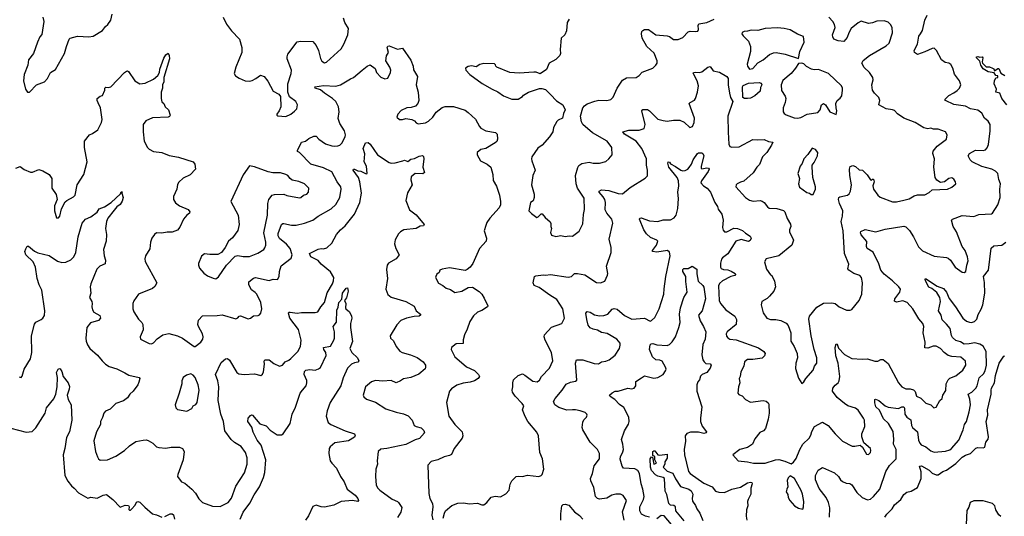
# Model space of a CAD drawing. Extents: x 2199565 to 2323334, y 894172 to 1018966.
# Tile 347 of 440: x 2301412 to 2310859, y 972113 to 976881. Entities that reach past the tile are written whole.
import ezdxf

# ---------------------------------------------------------------- set-up
doc = ezdxf.new("R2010")
doc.units = 0

msp = doc.modelspace()

# ---------------------------------------------------------------- linework, layer by layer
at = {"layer": '0CON10XD'}
for points in [[(2301505, 976183.8), (2301573.8, 976255), (2301648.8, 976285), (2301677.5, 976315), (2301705.6, 976374.4), (2301755.6, 976404.4), (2301842, 976555), (2301860, 976625), (2301886.4, 976693.6), (2301895, 976702.5), (2301965, 976724.3), (2302075, 976716.2), (2302115, 976724), (2302205, 976778.8), (2302235, 976816.2), (2302258.8, 976835), (2302286.2, 976875), (2302300, 976935)], [(2301633.8, 976905), (2301643.3, 976865), (2301625, 976737.5), (2301605.8, 976715), (2301582.9, 976665), (2301542.7, 976557.3), (2301496, 976495), (2301490, 976445), (2301456, 976355), (2301448.8, 976295), (2301466, 976215), (2301485, 976186.2), (2301505, 976183.8)], [(2303365, 976903.8), (2303397, 976837), (2303444.7, 976774.7), (2303520.6, 976695), (2303544.3, 976615.7), (2303544.4, 976565.6), (2303484, 976425), (2303470, 976365), (2303483, 976343), (2303518.8, 976318.8), (2303575, 976294), (2303615, 976292), (2303642.3, 976297.7), (2303677.5, 976315), (2303723, 976347), (2303757.5, 976335), (2303792.3, 976292.3), (2303843.3, 976195), (2303897.5, 976165), (2303912.5, 976145), (2303916, 976045), (2303901.2, 976005), (2303877.5, 975975), (2303880, 975965), (2303888.3, 975958.3), (2303965, 975953.3)], [(2303965, 975953.3), (2304012.5, 975975), (2304048.3, 976001.7), (2304070, 976025), (2304078, 976065), (2304060, 976095), (2304000.7, 976140.7), (2303985.7, 976185.7), (2303982.9, 976265), (2304015.6, 976365), (2304020, 976395), (2303978.6, 976505), (2303977.1, 976525), (2303985, 976550), (2304075, 976667.5), (2304105, 976675.7), (2304225, 976672), (2304255, 976633.8), (2304278.6, 976585), (2304298.3, 976508.3), (2304311.7, 976481.7), (2304335, 976467.5), (2304355, 976473.3), (2304495, 976602), (2304521.1, 976645), (2304560, 976735), (2304565.5, 976795), (2304531.9, 976855), (2304519.4, 976895)], [(2306685, 976887.5), (2306665.7, 976855), (2306656.9, 976773.1), (2306643, 976737), (2306605.9, 976704.1), (2306596, 976595), (2306600, 976555), (2306594.2, 976535.8), (2306555, 976499.2), (2306492.5, 976465), (2306465, 976402.5), (2306405, 976360), (2306366.4, 976376.4), (2306345, 976378.8), (2306205, 976367.5), (2306115, 976374), (2305990, 976425), (2305980, 976435), (2305978.3, 976448.3), (2305966.2, 976456.2), (2305865, 976460), (2305825, 976450), (2305791.7, 976428.3), (2305745, 976436.7), (2305715, 976432.5), (2305690, 976415), (2305692.5, 976395), (2305730, 976355), (2305849.5, 976269.5), (2305943.2, 976213.2), (2305999.7, 976189.7), (2306055, 976150), (2306135, 976116.7), (2306195, 976117.5), (2306236.4, 976143.6), (2306245, 976157.5), (2306292.5, 976185), (2306398.3, 976221.7), (2306421.7, 976221.7), (2306455, 976210), (2306503.9, 976163.9), (2306562.1, 976102.1), (2306623.8, 976065), (2306644, 976015), (2306629.5, 975980.5), (2306621.2, 975935), (2306577.5, 975915), (2306565, 975903.3), (2306532, 975845), (2306528, 975805), (2306495, 975756.7), (2306423.8, 975675), (2306382.1, 975647.9), (2306325.8, 975565), (2306320.8, 975545), (2306324.2, 975525), (2306356, 975435), (2306334.2, 975385), (2306322, 975295), (2306346.2, 975205), (2306348, 975175), (2306338.3, 975141.7), (2306312.5, 975125), (2306297.5, 975045), (2306320.7, 975020.7), (2306373.6, 974983.6), (2306385, 974987.5), (2306415, 975016.7), (2306425, 975016.7), (2306453, 974983), (2306501.7, 974941.7), (2306508.8, 974925), (2306506.7, 974895), (2306512.5, 974875), (2306503, 974837), (2306515, 974812.5), (2306555, 974798.8), (2306605, 974808.8), (2306645, 974800), (2306685, 974806.7), (2306715, 974803.3)], [(2306715, 974803.3), (2306779.5, 974850.5), (2306815, 974922.5), (2306820.5, 975009.5), (2306831.2, 975058.8), (2306826.4, 975166.4), (2306763.6, 975265), (2306749.6, 975305), (2306742.9, 975385), (2306766.4, 975463.6), (2306777.9, 975482.1), (2306805, 975501.9), (2306875, 975514), (2306915, 975503.8), (2306973.6, 975503.6), (2307035, 975518.8), (2307065, 975544), (2307096, 975585), (2307094, 975655), (2307048, 975715), (2306908, 975795), (2306815.5, 975875.5), (2306800.7, 975900.7), (2306791.4, 975955), (2306813.8, 976036.2), (2306829.2, 976055), (2306857, 976073), (2306928.8, 976098.8), (2306967.9, 976107.9), (2307045.6, 976104.4), (2307083.3, 976115), (2307105, 976136.7), (2307144.3, 976225), (2307195, 976300.8), (2307235, 976321.9), (2307325, 976326.2), (2307356.7, 976345), (2307385, 976376.2), (2307485, 976416.2), (2307516.7, 976445), (2307526.7, 976465), (2307526.7, 976485), (2307499.1, 976559.1), (2307429.2, 976625), (2307384.3, 976705), (2307377.1, 976745), (2307382.1, 976767.9), (2307391.3, 976778.7), (2307405.7, 976785.7), (2307445, 976785.7), (2307515, 976735.8), (2307625, 976727.1), (2307645, 976720.8), (2307685, 976692.2), (2307728.3, 976691.7), (2307775, 976710), (2307825, 976766), (2307845, 976772), (2307895, 976766.2), (2307918.3, 976771.7), (2307923.6, 976786.4), (2307921.2, 976825), (2307928, 976842), (2308004.6, 976855.4), (2308074.7, 976885.3)], [(2307586, 975914), (2307625, 975907.5), (2307685, 975918.1), (2307745, 975918), (2307787.3, 975897.3), (2307842.5, 975845), (2307866.7, 975855), (2307882.5, 975895), (2307885.6, 975935.6), (2307836.2, 976075), (2307843.3, 976085), (2307885, 976108.6), (2307896.7, 976123.3), (2307915.5, 976185), (2307924.4, 976245), (2307911.5, 976295), (2307873.3, 976366.7), (2307876.7, 976373.3), (2307892.7, 976377.3), (2307934.3, 976374.3), (2307955, 976380), (2308015, 976426), (2308035, 976433.3), (2308065, 976390), (2308125, 976376.2), (2308195, 976337.1), (2308208.9, 976315), (2308210, 976255), (2308221.4, 976175), (2308232.7, 976132.7), (2308253.8, 976095), (2308206.5, 975955), (2308210.5, 975800.5), (2308216, 975685), (2308226.7, 975665), (2308245.8, 975655.8), (2308315, 975661.8), (2308445, 975730), (2308495, 975726.2), (2308555, 975732), (2308595, 975711.2), (2308636.7, 975705), (2308626, 975675), (2308580, 975605), (2308538.1, 975565), (2308508.4, 975491.6), (2308483.8, 975465), (2308449, 975411), (2308359.3, 975330.7), (2308327.3, 975322.7), (2308295, 975304), (2308286, 975295), (2308282, 975275), (2308375.6, 975175.6), (2308415, 975149.2), (2308450.3, 975140.3), (2308515, 975144.2), (2308535, 975138.6), (2308554, 975125), (2308585, 975083.3), (2308602.7, 975072.7), (2308675, 975068.5), (2308740, 975050), (2308751.4, 975035), (2308774.1, 974974.1), (2308807.9, 974917.9), (2308810.6, 974895), (2308798.9, 974865), (2308798.1, 974845), (2308836.7, 974765), (2308820, 974715), (2308694.7, 974615.3), (2308575, 974586.2), (2308556.2, 974555), (2308576.7, 974485), (2308615, 974432.5), (2308627.5, 974425), (2308655, 974372.5), (2308662, 974315), (2308646, 974275), (2308605, 974226.2), (2308584.1, 974205.9), (2308532.7, 974177.3), (2308526.7, 974145), (2308545, 974067.5), (2308578.8, 974015), (2308615, 974002.5), (2308667, 974003), (2308715, 973994.4), (2308765, 973967.1), (2308785.6, 973945), (2308811.9, 973875), (2308809.2, 973795), (2308843.4, 973743.4), (2308871.9, 973675), (2308875.6, 973635), (2308857.1, 973585), (2308856.2, 973533.8), (2308885, 973440), (2308915, 973390), (2308935, 973403.3), (2308954.2, 973435.8), (2309024, 973515), (2309038.8, 973555), (2309060, 973585), (2309061.4, 973635), (2309034, 973715), (2309006.7, 973845), (2308984.3, 974005), (2308990.8, 974035), (2309059.4, 974120.6), (2309125, 974160), (2309205, 974164.4), (2309235, 974157.1), (2309275.5, 974125.5), (2309344.1, 974094.1), (2309378.3, 974091.7), (2309395, 974100), (2309465.8, 974185), (2309490.6, 974245), (2309497.1, 974355), (2309488.6, 974405), (2309473.8, 974425), (2309415, 974445.6), (2309365.8, 974475), (2309358.3, 974488.3), (2309368.5, 974535), (2309325.4, 974635.4), (2309312.5, 974855), (2309292.2, 974945), (2309305.8, 974995), (2309310.6, 975045), (2309277.8, 975117.8), (2309268.1, 975155), (2309272, 975175), (2309279.1, 975180.9), (2309355, 975198.1), (2309370.2, 975209.8), (2309384.5, 975235.5), (2309392.7, 975295), (2309375.3, 975385.3), (2309372.4, 975447.6), (2309379.1, 975470.9), (2309405, 975481.4), (2309431.1, 975471.1), (2309465, 975438.8), (2309496.7, 975435), (2309541.3, 975391.3), (2309575, 975342.5), (2309585, 975340), (2309595, 975350), (2309605, 975350), (2309610, 975325), (2309598, 975285), (2309602.5, 975255), (2309643.8, 975195), (2309667.3, 975177.3), (2309785, 975132.9), (2309825, 975132.9), (2309895, 975149.2), (2309945, 975162.5), (2309995, 975190), (2310025, 975198.8), (2310095, 975201.2), (2310138.8, 975221.2), (2310165, 975246.2), (2310315, 975254.2), (2310355, 975272.9), (2310392.5, 975305), (2310390, 975325), (2310375, 975350), (2310355, 975362.5), (2310325, 975356.7), (2310285, 975323.3), (2310245, 975316.7), (2310210.5, 975340.5), (2310196.2, 975365), (2310181.4, 975465), (2310189.2, 975545), (2310172.5, 975595), (2310175, 975620), (2310214.5, 975665.5), (2310303.3, 975735), (2310311.2, 975775), (2310295, 975803.3), (2310225, 975829.2), (2310178.8, 975828.8), (2310155, 975840), (2310125, 975833.3), (2310085, 975843.8), (2310003, 975893), (2309895.7, 975935.7), (2309835, 975978.8), (2309805, 976009.2), (2309785, 976017.1), (2309725, 976024.4), (2309656.2, 976065), (2309664.2, 976105), (2309655.7, 976135), (2309614, 976175), (2309593.8, 976205), (2309587.5, 976255), (2309600.8, 976305), (2309598.1, 976325), (2309565.7, 976375), (2309513.4, 976423.4), (2309491.9, 976465), (2309505, 976490), (2309565, 976538.1), (2309725, 976629.4), (2309754.3, 976655), (2309786.7, 976755), (2309782, 976805), (2309766.2, 976835), (2309745, 976856), (2309705, 976870), (2309635, 976865.8), (2309595, 976850.8), (2309555, 976844.3), (2309485, 976868), (2309455, 976850.8), (2309389.4, 976795), (2309365.7, 976755), (2309349.7, 976710.3), (2309317.5, 976672.5), (2309265, 976679.4), (2309224.4, 976694.4), (2309212, 976715), (2309210, 976735), (2309234.4, 976805), (2309230, 976835), (2309214.3, 976865), (2309175.7, 976905)], [(2308275.5, 974445.5), (2308280, 974435), (2308273.3, 974425), (2308235, 974415.4), (2308153.3, 974375), (2308125, 974348.6), (2308116.4, 974325), (2308122.3, 974185), (2308134.5, 974155), (2308187.1, 974095), (2308274.7, 974034.7), (2308288.3, 974001.7), (2308285.6, 973955), (2308200, 973885), (2308189.2, 973865), (2308192.4, 973842.4), (2308205, 973826), (2308224.5, 973814.5), (2308285, 973806.5), (2308500.2, 973730.2), (2308551.2, 973695), (2308563.8, 973675), (2308558.8, 973655), (2308535, 973632.5), (2308445, 973618.9), (2308395, 973618.8), (2308366.7, 973595), (2308358.8, 973555), (2308329.5, 973500.5), (2308323.3, 973455), (2308313.3, 973435), (2308322, 973395), (2308308.8, 973355), (2308303.3, 973295), (2308311.7, 973281.7), (2308333.6, 973273.6), (2308345, 973270), (2308375.7, 973235.7), (2308425, 973210.8), (2308545.7, 973225.7), (2308575, 973220), (2308594.1, 973204.1), (2308599.1, 973189.1), (2308601.9, 973105), (2308593, 973047), (2308567.5, 972955), (2308547.3, 972932.7), (2308512.3, 972917.7), (2308464.2, 972855.8), (2308441.2, 972805), (2308395.9, 972774.1), (2308320, 972755), (2308253.3, 972705), (2308305, 972646.2), (2308395, 972638), (2308453, 972623), (2308565, 972624.4), (2308664.6, 972655.4), (2308695, 972659.4), (2308753.9, 972643.9), (2308815, 972617.5), (2308835.9, 972634.1), (2308860.9, 972669.1), (2308895.7, 972755), (2308925.6, 972805), (2308986.5, 972865), (2309002.7, 972892.7), (2309011.5, 972928.5), (2309036, 972975), (2309115, 973017.5), (2309170, 972985), (2309234.7, 972904.7), (2309305, 972835.8), (2309398.3, 972788.3), (2309425, 972787.1), (2309477, 972797), (2309498.8, 972778.8), (2309535, 972710), (2309555, 972707.5), (2309573.3, 972725), (2309578, 972745), (2309574, 972765), (2309510, 972820), (2309491.4, 972875), (2309492.2, 972905), (2309521.4, 972975), (2309516.9, 973035), (2309507.5, 973055), (2309455, 973134), (2309430.3, 973150.3), (2309357.5, 973175), (2309325, 973196), (2309255, 973253.8), (2309209.2, 973315), (2309212.9, 973345), (2309235, 973374), (2309265.4, 973394.6), (2309275.5, 973414.5), (2309281.8, 973455), (2309274.5, 973505.5), (2309264.1, 973585), (2309242.5, 973655), (2309237.1, 973735), (2309245, 973770), (2309255, 973766.7), (2309268.6, 973728.6), (2309325, 973665.6), (2309395, 973628.2), (2309495, 973622.9), (2309545, 973626.7), (2309617.3, 973602.7), (2309645, 973604.2), (2309675, 973619.2), (2309695, 973619.2), (2309745, 973581.2), (2309843.6, 973393.6), (2309874.2, 973355), (2309915, 973337.5), (2309955, 973337.5), (2309988.9, 973328.9), (2310002.9, 973312.9), (2310017.1, 973267.1), (2310058.3, 973248.3), (2310105, 973198.8), (2310155, 973182.5), (2310183.3, 973153.3), (2310205, 973162.5), (2310240, 973225), (2310263.8, 973245), (2310268, 973275), (2310297.9, 973322.1), (2310301.9, 973385), (2310320.8, 973425), (2310335, 973438.1), (2310395, 973460.8), (2310462.1, 973517.9), (2310488.6, 973565), (2310485, 973602.5), (2310440.9, 973640.9), (2310356.4, 973646.4), (2310318.5, 973658.5), (2310281.9, 973685), (2310245, 973724.2), (2310205, 973748.1), (2310175, 973747.1), (2310125, 973727.6), (2310095, 973730.8), (2310100, 973785), (2310081.5, 973875), (2310086.5, 973935), (2310076.9, 973965), (2310039.8, 974009.8), (2309981.1, 974105), (2309925.4, 974165.4), (2309885, 974180.6), (2309825, 974170.6), (2309805, 974180), (2309807.3, 974202.7), (2309855.8, 974265), (2309861.2, 974295), (2309846.6, 974316.6), (2309785, 974374), (2309705, 974438), (2309674.4, 974475), (2309655, 974536.7), (2309599.1, 974649.1), (2309542.5, 974685), (2309537.1, 974705), (2309540.9, 974750.9), (2309485, 974814.2), (2309478.6, 974835), (2309483, 974847), (2309525, 974865.6), (2309625.8, 974844.2), (2309715, 974870), (2309895, 974900), (2309912.3, 974892.3), (2309947.9, 974857.9), (2309986.6, 974796.6), (2310035, 974700.8), (2310072.4, 974662.4), (2310185, 974612.5), (2310305, 974598.8), (2310321.2, 974591.2), (2310341.7, 974571.7), (2310386.8, 974506.8), (2310455, 974456.2), (2310475, 974453.8), (2310488, 974465), (2310498.1, 974525), (2310512, 974565), (2310506.1, 974603.9), (2310482.9, 974665), (2310452.9, 974705), (2310398.6, 974845), (2310367.1, 974895), (2310351.2, 974955), (2310362.3, 974967.7), (2310455, 975000), (2310565, 974990.6), (2310615, 975010.5), (2310735, 975017.5), (2310745.4, 975024.6), (2310797.8, 975105), (2310820, 975175), (2310817.1, 975255), (2310823.1, 975305), (2310806.4, 975346.4), (2310795.7, 975405), (2310775, 975426), (2310738.8, 975445), (2310643, 975473), (2310551.2, 975515), (2310531.2, 975535), (2310511.2, 975575), (2310523.3, 975595), (2310581.9, 975628.1), (2310655, 975626.5), (2310678, 975632), (2310695, 975650.8), (2310708.2, 975681.8), (2310724.5, 975815), (2310721.5, 975875), (2310705, 975906.2), (2310667.5, 975935), (2310644.3, 975985), (2310605, 976011.2), (2310535, 976026.9), (2310485, 976049.4), (2310375, 976067.8), (2310294.6, 976104.6), (2310286.7, 976115), (2310325.5, 976154.5), (2310375, 976178.8), (2310405, 976201.2), (2310428.8, 976225), (2310441.2, 976255), (2310429.2, 976295), (2310379.4, 976359.4), (2310365.5, 976415), (2310345, 976450.8), (2310325, 976464.3), (2310291.5, 976471.5), (2310255, 976496.2), (2310208.6, 976585), (2310185, 976607.5), (2310165, 976604.4), (2310095, 976571.4), (2310025, 976547.5), (2309995.8, 976565.8), (2309994.5, 976585), (2310024.6, 976645), (2310038.3, 976721.7), (2310053.1, 976745), (2310072.3, 976777.7), (2310097.1, 976875), (2310118.1, 976925)], [(2308415, 976406.7), (2308445, 976414), (2308494.6, 976465.4), (2308545.8, 976495), (2308605, 976547.5), (2308645, 976564.2), (2308670, 976565), (2308755, 976549.2), (2308885, 976510), (2308896.2, 976575), (2308937.5, 976665), (2308930.7, 976720.7), (2308875, 976741.2), (2308804.1, 976784.1), (2308745, 976798), (2308682.7, 976802.7), (2308565, 976797.5), (2308495, 976778.6), (2308429.3, 976780.7), (2308395, 976770), (2308362, 976768), (2308343, 976757), (2308340, 976745), (2308353.3, 976725), (2308405, 976674), (2308424.4, 976625), (2308422.5, 976575), (2308392.5, 976455), (2308394.2, 976435), (2308415, 976406.7)], [(2302165, 976082.5), (2302153.8, 976105), (2302156.4, 976123.6), (2302185, 976146.7), (2302205, 976152.5), (2302230, 976205), (2302227.5, 976225), (2302237, 976233), (2302265, 976230), (2302285, 976237.5), (2302416.1, 976373.9), (2302435, 976386.7), (2302445, 976390), (2302455, 976382.5), (2302515, 976293.8), (2302565, 976265.8), (2302615, 976270.8), (2302695, 976311.2), (2302737.5, 976345), (2302753.3, 976375), (2302756.2, 976405), (2302795, 976512.5), (2302815, 976542.5), (2302835, 976560), (2302846.7, 976536.7), (2302848.8, 976505), (2302794, 976325), (2302793.3, 976285), (2302781.2, 976255), (2302781.2, 976225), (2302768.8, 976185), (2302768, 976125), (2302775, 976092.5), (2302793.3, 976075), (2302806.7, 976045), (2302840, 976015), (2302856.4, 975963.6), (2302849.3, 975950.7), (2302835.9, 975944.1), (2302685, 975938.6), (2302621.2, 975908.8), (2302596, 975874), (2302596, 975805), (2302605.8, 975715.8), (2302638, 975655), (2302655, 975638), (2302695.8, 975615.8), (2302775.6, 975605.6), (2302845, 975578.1), (2302935, 975560), (2303075, 975516), (2303092, 975495), (2303098.8, 975445), (2303046.8, 975393.2), (2302979.5, 975360.5), (2302937.7, 975322.3), (2302925, 975300), (2302920, 975255), (2302886.7, 975185), (2302886.7, 975155), (2302905, 975123.3), (2302945, 975094), (2303027.9, 975057.9), (2303043.3, 975035), (2303040, 975025), (2303015, 975004.2), (2302984.6, 974965.4), (2302949.4, 974890.6), (2302925, 974860.8), (2302875, 974842.2), (2302825, 974841.4), (2302775, 974831.4), (2302725, 974833.8), (2302705, 974820), (2302678.8, 974785), (2302665.6, 974744.4), (2302659.5, 974680.5), (2302620, 974615), (2302612.9, 974585), (2302615, 974560), (2302728.8, 974355), (2302709.1, 974320.9), (2302685, 974300), (2302552.5, 974245), (2302507.7, 974182.3), (2302496.2, 974155), (2302496, 974105), (2302505.7, 974075.7), (2302550, 974005), (2302585, 973973.3), (2302592.5, 973955), (2302597.1, 973905), (2302568.8, 973835), (2302570, 973815), (2302655, 973773.8), (2302675, 973770), (2302695, 973778), (2302732.1, 973817.9), (2302785.8, 973854.2), (2302842.7, 973867.3), (2302925, 973847.5), (2302974.5, 973824.5), (2303085, 973743.3), (2303095, 973743.3), (2303150, 973785), (2303170, 973815), (2303172, 973835), (2303164.2, 973865), (2303125.8, 973935), (2303120.8, 973955), (2303126, 973995), (2303165, 974038.6), (2303305, 974040), (2303355, 974047.8), (2303485, 974010), (2303505, 974020), (2303517.5, 974035), (2303531.7, 974038.3), (2303605, 974010), (2303625, 974016), (2303655, 974038), (2303698.6, 974041.4), (2303712, 974048), (2303723.8, 974065), (2303734.2, 974105), (2303726.5, 974165), (2303687.5, 974245), (2303672.4, 974262.4), (2303635, 974286.7), (2303610.8, 974335), (2303611.2, 974365), (2303655, 974401.2), (2303675, 974406), (2303805, 974378.9), (2303845, 974389.2), (2303885, 974386.7), (2303902, 974415), (2303905.8, 974465), (2303920.3, 974519.7), (2304016.9, 974593.1), (2304027.3, 974625), (2304005.4, 974685), (2303972.5, 974725), (2303905, 974781.2), (2303891.1, 974805), (2303892.2, 974827.8), (2303925, 974916), (2303935, 974925.6), (2303945, 974925.7), (2304018, 974908), (2304065, 974910), (2304145, 974927.8), (2304225, 974957.5), (2304275.8, 974995), (2304399.2, 975065), (2304444.6, 975105.4), (2304484.4, 975175), (2304496.9, 975255), (2304492.9, 975275), (2304456.9, 975325), (2304405, 975420), (2304325, 975459.6), (2304205, 975495.7), (2304095.6, 975605.6), (2304076.7, 975615), (2304078, 975625), (2304115, 975703.8), (2304155, 975716), (2304185, 975739.2), (2304235, 975762), (2304255, 975762), (2304282, 975735), (2304345, 975690), (2304405, 975670), (2304435, 975665.4), (2304465, 975669.1), (2304483, 975677), (2304500.8, 975695), (2304535, 975756.7), (2304538.9, 975775), (2304528.1, 975815), (2304484.6, 975884.6), (2304466.1, 975933.9), (2304478.1, 975995), (2304470, 976045), (2304443.6, 976095), (2304414.4, 976125), (2304334.6, 976174.6), (2304297.3, 976207.3), (2304247.5, 976225), (2304243.3, 976235), (2304325, 976249.2), (2304445, 976244.4), (2304490, 976255), (2304585, 976314.2), (2304615, 976326.2), (2304696.2, 976395), (2304745, 976433.8), (2304775, 976447.5), (2304823.8, 976413.8), (2304833.8, 976375), (2304875, 976328.8), (2304915, 976313.8), (2304945, 976321.2), (2304968.6, 976375), (2304971.4, 976395), (2304962.9, 976425), (2304923.3, 976485), (2304931.2, 976535), (2304950, 976565), (2304936.2, 976615), (2304942.9, 976627.1), (2304955, 976631.2), (2305035, 976596.7), (2305085, 976607.5), (2305165, 976492.5), (2305186.2, 976435), (2305190.5, 976400.5), (2305227.5, 976335), (2305214.3, 976255), (2305235.9, 976184.1), (2305242.5, 976105), (2305232.5, 976075), (2305208.3, 976051.7), (2305167, 976037), (2305125, 976036), (2305071.2, 976008.8), (2305040, 975975), (2305030, 975945), (2305055, 975922.5), (2305085, 975922.5), (2305115, 975932.5), (2305175, 975922.5), (2305199.3, 975909.3), (2305215, 975890), (2305235, 975882.5), (2305305, 975890), (2305335, 975906.7), (2305376.2, 975945), (2305407.4, 975992.6), (2305465, 976039.2), (2305495, 976048.6), (2305575, 976046.7), (2305685, 976012), (2305715, 975990), (2305786, 975925), (2305822, 975855), (2305835, 975841.2), (2305885, 975814), (2305977.3, 975797.3), (2305991.7, 975781.7), (2305996.2, 975735), (2305988.3, 975711.7), (2305975, 975697.5), (2305885, 975643.8), (2305837.5, 975635), (2305800, 975605), (2305800, 975585), (2305832.5, 975525), (2305897.5, 975495), (2305933.3, 975465), (2305952.5, 975395), (2305955.8, 975335.8), (2305985, 975283.3), (2306016.7, 975196.7), (2306025.6, 975135), (2306024.3, 975105), (2306012, 975075), (2305922.5, 974975), (2305895, 974933.3), (2305884, 974905), (2305869.2, 974855), (2305890, 974785), (2305885.8, 974755), (2305822.9, 974685), (2305759.1, 974540.9), (2305733.2, 974506.8), (2305705, 974482), (2305685, 974472.9), (2305535, 974498), (2305465, 974486.7), (2305442.5, 974475), (2305437.5, 974455), (2305415, 974437.5), (2305403.3, 974415), (2305402.5, 974405), (2305430.5, 974350.5), (2305470.7, 974330.7), (2305502.5, 974305), (2305545, 974292.5), (2305585, 974262.5), (2305655, 974276.2), (2305715, 974309.2), (2305755, 974314.2), (2305821.2, 974271.2), (2305845.8, 974245.8), (2305868.3, 974208.3), (2305904, 974135), (2305900.8, 974125), (2305845, 974088.1), (2305805, 974072.2), (2305765, 974037.5), (2305731.9, 973985), (2305705, 973911.2), (2305679.2, 973855), (2305666.4, 973806.4), (2305666.1, 973773.9), (2305599.3, 973770.7), (2305555, 973732.5), (2305550, 973715), (2305588, 973645), (2305605, 973628), (2305699.8, 973549.8), (2305775, 973512.9), (2305812.5, 973475), (2305822, 973455), (2305810, 973435), (2305775, 973413.8), (2305735, 973401.5), (2305665, 973391.8), (2305605, 973373.3), (2305553.3, 973336.7), (2305536.2, 973313.8), (2305508.1, 973205), (2305529.2, 973075), (2305585, 972996), (2305656.2, 972925), (2305664.2, 972885), (2305655.8, 972865), (2305581.4, 972765), (2305555, 972708), (2305535, 972696), (2305484.3, 972685.7), (2305423, 972657), (2305360.6, 972639.4), (2305327, 972603), (2305338.3, 972331.7), (2305347.5, 972285), (2305371.4, 972235), (2305374.2, 972205.8), (2305366.2, 972125), (2305375, 972080)], [(2308874.1, 975935.9), (2308905, 975942.5), (2308965.9, 975974.1), (2309070.7, 975989.3), (2309091.2, 976015), (2309105.8, 976064.2), (2309124.2, 976075.8), (2309142, 976065), (2309185, 975996.7), (2309245, 975972.5), (2309252.5, 976005), (2309244.1, 976034.1), (2309243.3, 976075), (2309256.2, 976105), (2309285, 976128.8), (2309299.1, 976150.9), (2309306.7, 976205), (2309306.7, 976225), (2309296.7, 976245), (2309172.5, 976365), (2309075, 976403.3), (2309035, 976400), (2309010, 976405), (2308961.7, 976431.7), (2308935, 976456.7), (2308915, 976462.5), (2308885, 976460), (2308856.2, 976415), (2308813.8, 976365), (2308733.2, 976296.8), (2308718.8, 976255), (2308720.6, 976200.6), (2308757, 976147), (2308762, 976125), (2308755.7, 976085), (2308738, 976035), (2308736.7, 975995), (2308745, 975981.2), (2308765, 975968), (2308841.7, 975938.3), (2308874.1, 975935.9)], [(2310882.6, 976065), (2310834.4, 976125), (2310815, 976174.3), (2310776.2, 976185), (2310782.7, 976215), (2310761.6, 976265), (2310765.6, 976294.4), (2310777, 976323), (2310795, 976327.5), (2310795, 976342.5), (2310776.2, 976346.2), (2310762.5, 976372.5), (2310705, 976379.6), (2310655, 976408.5), (2310635, 976444.4), (2310624, 976484), (2310591.8, 976515), (2310591.4, 976525), (2310605, 976527.5), (2310625, 976520.8), (2310646.7, 976525), (2310651.2, 976515), (2310645.6, 976475), (2310649.4, 976465), (2310685, 976428.1), (2310715, 976427.5), (2310745, 976416.7), (2310758, 976408), (2310765, 976390), (2310795, 976413.3), (2310805, 976412.5), (2310825, 976367.5), (2310864.2, 976344.2)], [(2308365, 976123.7), (2308350.3, 976135), (2308347.5, 976235), (2308351.8, 976248.2), (2308405, 976270.9), (2308505, 976276.9), (2308525, 976273), (2308532.2, 976255), (2308520.1, 976229.9), (2308516.4, 976193.6), (2308465, 976151.4), (2308425, 976129), (2308395, 976124.9), (2308365, 976123.7)], [(2301375, 975456.7), (2301415, 975472.5), (2301455, 975442), (2301516.1, 975416.1), (2301535, 975416), (2301595, 975443.3), (2301635, 975430), (2301693.9, 975393.9), (2301720, 975355), (2301720, 975265), (2301761.7, 975201.7), (2301771.2, 975155), (2301746.7, 975095), (2301746.7, 975045), (2301765, 974980), (2301785, 974980), (2301796.7, 974995), (2301814.1, 975065.9), (2301848.5, 975131.5), (2301864.1, 975145.9), (2301928.9, 975181.1), (2301943.3, 975196.7), (2301963.5, 975295), (2302026.5, 975393.5), (2302059.4, 975515), (2302033.1, 975655), (2302034.2, 975715), (2302080, 975775), (2302111.2, 975788.8), (2302160.8, 975825), (2302196.9, 975895), (2302204.2, 975924.2), (2302185.5, 976035.5), (2302165, 976082.5)], [(2305476.2, 972095), (2305488.8, 972145), (2305496.7, 972165), (2305557, 972217), (2305615, 972241.1), (2305671.7, 972241.7), (2305725, 972234.4), (2305805, 972240), (2305845, 972224), (2305865, 972224), (2305895, 972246.2), (2305935, 972296.2), (2305975, 972305.8), (2306025, 972300), (2306075, 972328), (2306107.1, 972365), (2306118.3, 972421.7), (2306134.3, 972455), (2306175, 972495.8), (2306195, 972499.4), (2306235.8, 972494.2), (2306285, 972507.5), (2306394.1, 972495.9), (2306415, 972503.8), (2306424.3, 972515.7), (2306439.4, 972565), (2306427.3, 972665), (2306402.1, 972725), (2306389.4, 972885), (2306372.2, 972922.2), (2306288.6, 973025), (2306260.7, 973070.7), (2306235.8, 973135), (2306248.8, 973175), (2306233.8, 973195), (2306165, 973267.5), (2306138.9, 973305), (2306135.6, 973325), (2306144.3, 973355), (2306143.1, 973395), (2306150.6, 973425), (2306193.7, 973466.3), (2306235, 973480), (2306258.8, 973468.8), (2306335, 973411.4), (2306375, 973404), (2306400.5, 973419.5), (2306418.8, 973455), (2306495.8, 973535), (2306527.5, 973605), (2306512.5, 973685), (2306453.3, 973805), (2306444.5, 973835), (2306446.5, 973855), (2306515, 973929.2), (2306613.9, 973966.1), (2306640, 974015), (2306624.4, 974105), (2306565, 974194.4), (2306497.1, 974235), (2306395, 974310), (2306349.2, 974329.2), (2306338.6, 974355), (2306352.5, 974415), (2306365, 974422.9), (2306435, 974432.9), (2306455, 974428.1), (2306505, 974433.5), (2306675, 974408), (2306706.7, 974415), (2306736.1, 974443.9), (2306765, 974446), (2306835, 974432), (2306945, 974358), (2306985, 974356), (2307025, 974370), (2307052.7, 974427.3), (2307055.7, 974445.7), (2307043.1, 974515), (2307086.7, 974645), (2307086.9, 974695), (2307068.9, 974775), (2307101.3, 974928.7), (2307094.3, 974965), (2307046.5, 975025), (2307030.4, 975055), (2307032.1, 975125), (2307025.3, 975155.3), (2307011.2, 975181.2), (2306971.8, 975225), (2306970, 975235), (2306995, 975247.9), (2307065, 975242.5), (2307155, 975213.5), (2307195, 975209.2), (2307269.4, 975270.6), (2307411.2, 975358.8), (2307436.4, 975383.6), (2307436.2, 975435), (2307424.3, 975484.3), (2307424.4, 975545), (2307381.8, 975645), (2307327.1, 975715), (2307215, 975783.6), (2307200, 975805), (2307255, 975820.9), (2307355, 975821.8), (2307404.3, 975835.7), (2307414.2, 975875.8), (2307382, 976005), (2307390, 976020), (2307435, 976018), (2307455.7, 976005.7), (2307534.6, 975924.6), (2307586, 975914)], [(2304408, 974735), (2304451.7, 974818.3), (2304490, 974865), (2304535, 974900.8), (2304622.9, 975015), (2304674.2, 975125), (2304692.5, 975215), (2304673.8, 975323.8), (2304661.1, 975365), (2304612.7, 975437.3), (2304614.3, 975445.7), (2304625, 975445.7), (2304655, 975431.4), (2304685, 975425.7), (2304735, 975400), (2304746.2, 975403.8), (2304738.1, 975475), (2304716.9, 975515), (2304722.2, 975592.2), (2304705.8, 975645), (2304730.5, 975699.5), (2304755, 975701.2), (2304775, 975686.7), (2304843.4, 975583.4), (2304955, 975510.8), (2304975, 975504), (2305013.9, 975506.1), (2305087, 975527), (2305105, 975531.2), (2305135, 975521.2), (2305165, 975542), (2305200.9, 975549.1), (2305245, 975572.5), (2305276.2, 975576.2), (2305287.5, 975567.5), (2305290, 975545), (2305278, 975465), (2305295.8, 975414.2), (2305278.8, 975401.2), (2305205, 975405.8), (2305167.7, 975372.3), (2305164.1, 975344.1), (2305175.8, 975295), (2305131.2, 975218.8), (2305115.7, 975145), (2305152, 975055), (2305215, 975008), (2305293.3, 974915), (2305285, 974901.2), (2305255, 974897.5), (2305215, 974875.8), (2305095.9, 974864.1), (2305065, 974845.8), (2305045.8, 974825), (2305013.8, 974766.2), (2305007.9, 974727.9), (2305020.8, 974685), (2305051.2, 974625), (2305023.8, 974585), (2304948.6, 974545), (2304936.7, 974525), (2304932.5, 974482.5), (2304942, 974398), (2304926, 974295), (2304945, 974243.8), (2304975, 974218.8), (2305115, 974174.4), (2305195, 974131.2), (2305216.1, 974086.1), (2305256.7, 974055), (2305256.7, 974045), (2305245, 974034.5), (2305195, 974032.5), (2305123.3, 974015), (2305067.4, 973992.6), (2305029.3, 973950.7), (2304966.7, 973845), (2304970, 973825), (2304997.3, 973797.3), (2305023.8, 973745), (2305059.7, 973699.7), (2305082.5, 973685), (2305162.5, 973665), (2305225, 973638), (2305282, 973595), (2305304, 973565), (2305306.7, 973545), (2305300.7, 973529.3), (2305242.3, 973477.7), (2305165, 973445.8), (2305095, 973432.9), (2305063.8, 973415), (2305025, 973394), (2304975, 973415.7), (2304895, 973411.1), (2304826.5, 973416.5), (2304786.2, 973405), (2304728.8, 973355), (2304707.5, 973275), (2304715, 973260), (2304739.3, 973239.3), (2304825, 973210), (2304924.1, 973144.1), (2305023, 973113), (2305095, 973098.6), (2305138.7, 973078.7), (2305178, 973035), (2305196.2, 972985), (2305215, 972974.2), (2305263, 972963), (2305288.8, 972938.8), (2305296, 972915), (2305248.6, 972861.4), (2305205, 972846.5), (2305115, 972801.9), (2304935, 972763.1), (2304875, 972759.2), (2304852, 972735), (2304842.5, 972647.5), (2304845.9, 972614.1), (2304828, 972565), (2304824, 972495), (2304832.1, 972412.1), (2304847.5, 972385), (2304868, 972365), (2304985, 972277.1), (2305035, 972255.7), (2305046, 972245), (2305076.9, 972196.9), (2305067.2, 972152.8), (2305037.9, 972102.1)], [(2309025, 975202.5), (2309045.8, 975254.2), (2309048, 975275), (2309021.2, 975365), (2309013.8, 975465), (2309016.7, 975485), (2309035, 975510), (2309066, 975575), (2309068, 975605), (2309045.6, 975635.6), (2309015, 975646.7), (2308974.1, 975585.9), (2308936.7, 975545), (2308920.7, 975499.3), (2308900, 975475), (2308876.2, 975405), (2308892, 975355), (2308884, 975305), (2308894.4, 975274.4), (2308965, 975223.3), (2308990, 975215), (2309005, 975202.5), (2309025, 975202.5)], [(2307210.8, 972075), (2307194.5, 972155), (2307233.1, 972265), (2307202.9, 972312.9), (2307175, 972327.3), (2307132.4, 972327.6), (2307092.4, 972317.6), (2307045, 972287.1), (2306975, 972276.9), (2306955, 972284.3), (2306936.7, 972305), (2306921.3, 972391.3), (2306890.8, 972455), (2306887.5, 972475), (2306908.6, 972525), (2306925, 972596.7), (2306974.4, 972665), (2306975.7, 972715), (2306954.5, 972754.5), (2306884.6, 972824.6), (2306814.5, 972945), (2306809.5, 972965), (2306813.8, 973016.2), (2306825, 973040), (2306849.2, 973065), (2306856.2, 973085), (2306853.3, 973095), (2306838.6, 973108.6), (2306790, 973125), (2306745, 973135.5), (2306714.6, 973135.4), (2306662.6, 973132.6), (2306585, 973158.6), (2306546.9, 973185), (2306533.8, 973215), (2306548.1, 973245), (2306616.4, 973325), (2306655, 973383.1), (2306695, 973402.2), (2306745, 973410.8), (2306758.3, 973421.7), (2306745.6, 973585), (2306754.3, 973615.7), (2306814.5, 973614.5), (2306925, 973579.4), (2306965, 973578.6), (2306995, 973595.7), (2307035, 973602.2), (2307066.2, 973615), (2307125, 973659.2), (2307165.4, 973724.6), (2307174.3, 973755), (2307171.4, 973775), (2307142, 973815), (2307047.5, 973867.5), (2306995, 973878.8), (2306955, 973900.9), (2306915, 973908.6), (2306884.4, 973924.4), (2306867, 973947), (2306851.7, 974001.7), (2306844.3, 974065), (2306855, 974080), (2306885, 974074.5), (2306927, 974047), (2306975, 974038.5), (2307015, 974040.9), (2307054, 974055), (2307095, 974102), (2307115, 974108.8), (2307142.7, 974102.7), (2307215, 974040.8), (2307285, 974005.5), (2307405, 974014.4), (2307462.3, 973987.7), (2307475, 973992), (2307505, 974021.2), (2307546.2, 974103.8), (2307592.3, 974245), (2307594.1, 974295.9), (2307612.1, 974415), (2307651.9, 974615), (2307645, 974650), (2307625.6, 974665.6), (2307525, 974650), (2307484.3, 974654.3), (2307482.5, 974665), (2307520.8, 974715), (2307533.9, 974753.9), (2307524.2, 974764.2), (2307465, 974788.9), (2307425.8, 974825), (2307400, 974865), (2307358.8, 974965), (2307362.5, 974975), (2307375, 974977.5), (2307455, 974950), (2307535, 974944.3), (2307585, 974959.4), (2307655, 974960.6), (2307690.2, 974979.8), (2307708.9, 975005), (2307725, 975070), (2307731.5, 975165), (2307726.4, 975225), (2307735.5, 975285), (2307732.7, 975335), (2307719.6, 975365), (2307640.4, 975465), (2307628.9, 975505), (2307633.6, 975516.4), (2307645, 975513.8), (2307656.9, 975496.9), (2307705, 975472.2), (2307754, 975435), (2307775, 975429.1), (2307795, 975431.8), (2307821.1, 975445), (2307836.5, 975463.5), (2307857.7, 975495), (2307873.1, 975536.9), (2307915, 975596.7), (2307925, 975603.8), (2307955, 975602), (2307967.5, 975595), (2307974.5, 975575), (2307949.2, 975475), (2307948.8, 975455), (2307955, 975448.8), (2308005, 975460.4), (2308020, 975455), (2308026.9, 975445), (2308018.1, 975425), (2307952, 975335), (2307946.7, 975315), (2307973.3, 975285), (2308007.5, 975265), (2308040, 975225), (2308080, 975125), (2308106.6, 975086.6), (2308111.9, 975061.9), (2308148, 975015), (2308161.1, 974955), (2308154.5, 974885), (2308161.2, 974861.2), (2308175, 974846), (2308195, 974843.1), (2308265, 974878.5), (2308298, 974878), (2308347.2, 974857.2), (2308375, 974831.4), (2308421.7, 974801.7), (2308430, 974785), (2308418.8, 974761.2), (2308405, 974752), (2308335, 974769.4), (2308282.5, 974755), (2308205, 974631.9), (2308155, 974596.4), (2308145, 974582), (2308134.5, 974544.5), (2308135.6, 974505), (2308142.4, 974492.4), (2308165, 974481.8), (2308205, 974479.1), (2308238.2, 974468.2), (2308275.5, 974445.5)], [(2303295, 974393.3), (2303318.8, 974411.2), (2303396.6, 974523.4), (2303480.3, 974609.7), (2303505, 974617.5), (2303555, 974608.8), (2303615, 974607.5), (2303695, 974638.8), (2303753.3, 974675), (2303765, 974690), (2303774.2, 974715), (2303774.4, 974745), (2303755.4, 974835), (2303790.4, 975005), (2303791.1, 975115), (2303803.1, 975155), (2303835, 975196), (2303855, 975204.2), (2303945, 975206), (2303975, 975194), (2304095, 975170.8), (2304110, 975175), (2304134.4, 975195.6), (2304165, 975205.8), (2304184, 975225), (2304185, 975262.5), (2304145, 975303.8), (2304088.3, 975328.3), (2304025, 975339.2), (2304005.8, 975355), (2303985, 975386.2), (2303965.7, 975395.7), (2303915, 975409.4), (2303840.3, 975410.3), (2303795, 975420.6), (2303665, 975468.8), (2303615, 975477.5), (2303555, 975393.3), (2303436.2, 975135), (2303506.5, 975005), (2303518.1, 974915), (2303504.2, 974855.8), (2303452.9, 974787.1), (2303415, 974753.8), (2303384, 974695), (2303348.8, 974645), (2303312.3, 974627.7), (2303236.4, 974626.4), (2303185, 974632.5), (2303155, 974610), (2303128.3, 974541.7), (2303127.5, 974525), (2303137.5, 974495), (2303178.3, 974448.3), (2303215, 974423.3), (2303268.3, 974398.3), (2303295, 974393.3)], [(2301405, 973452.5), (2301425, 973447.5), (2301435, 973460), (2301456, 973525), (2301515.4, 973624.6), (2301529.1, 973685), (2301526.1, 973846.1), (2301552.1, 973957.9), (2301565, 973977.8), (2301618.2, 974001.8), (2301635, 974016), (2301648.6, 974041.4), (2301653.1, 974085), (2301622.9, 974285), (2301598.2, 974335), (2301578.9, 974395), (2301563.3, 974505), (2301539.5, 974555), (2301469.4, 974625), (2301460, 974655), (2301471.7, 974681.7), (2301484.5, 974705.5), (2301495, 974708), (2301555, 974658), (2301585, 974642.5), (2301695, 974615.8), (2301775, 974563.1), (2301815, 974550.6), (2301855, 974552.2), (2301903.3, 974576.7), (2301931.5, 974605), (2301950.4, 974645), (2301971.4, 974795), (2302011.2, 974928.8), (2302042.5, 974965), (2302095, 974988.8), (2302155, 975033.3), (2302173.2, 975066.8), (2302225, 975084.3), (2302288.8, 975125), (2302379.3, 975210.7), (2302385, 975230), (2302395, 975230), (2302390, 975215), (2302403.3, 975175), (2302395, 975137.5), (2302375, 975106.2), (2302345, 975083.8), (2302317.6, 975052.4), (2302257.8, 974975), (2302243.5, 974945), (2302233.3, 974875), (2302245, 974820), (2302241.9, 974755), (2302215.7, 974675), (2302220.8, 974615), (2302233.9, 974573.9), (2302231.7, 974538.3), (2302181.2, 974515), (2302152.5, 974485), (2302093.3, 974345), (2302086.7, 974315), (2302092.7, 974257.3), (2302080.8, 974215), (2302104.2, 974175), (2302108, 974155), (2302102.9, 974125), (2302109.2, 974095), (2302122.6, 974072.6), (2302180.6, 974040.6), (2302187.1, 974015), (2302167.2, 973992.8), (2302090.3, 973969.7), (2302056.7, 973925), (2302045.8, 973825), (2302048, 973795), (2302060.9, 973760.9), (2302084, 973725), (2302159.1, 973659.1), (2302201.9, 973605), (2302234.3, 973575), (2302271.5, 973551.5), (2302345, 973530), (2302420.6, 973490.6), (2302457.6, 973467.6), (2302557.5, 973445), (2302563.3, 973435), (2302555, 973400), (2302543.8, 973375), (2302500, 973315), (2302467.5, 973285), (2302445, 973250), (2302406.8, 973223.2), (2302335, 973196.9), (2302279.1, 973140.9), (2302235, 973121.4), (2302219.2, 973105), (2302207.6, 973062.4), (2302187.5, 973025), (2302186, 972995), (2302147.5, 972925), (2302122.7, 972837.3), (2302140, 972735), (2302157.5, 972685), (2302167.5, 972665), (2302185, 972653.8), (2302252.5, 972655), (2302335, 972691.2), (2302415.6, 972744.4), (2302465, 972790.8), (2302525, 972831.9), (2302595, 972845.6), (2302625, 972846.9), (2302645, 972840), (2302690, 972815), (2302725, 972781.2), (2302746.2, 972773.8), (2302815, 972769.2), (2302865, 972777.5), (2302945, 972778.8), (2302972.5, 972765), (2302988.8, 972735), (2302981.4, 972655), (2302930, 972515), (2302926, 972495), (2302931.2, 972485), (2302964, 972445), (2302995, 972430.9), (2303063.3, 972375), (2303098.1, 972335), (2303131.7, 972281.7), (2303165, 972245.8), (2303262.1, 972212.1), (2303335, 972207.5), (2303412.6, 972247.4), (2303445, 972286.2), (2303486.1, 972403.9), (2303568, 972532), (2303594.4, 972615), (2303595.6, 972675), (2303578.2, 972725), (2303535, 972783.5), (2303472.8, 972822.8), (2303441.9, 972851.9), (2303380.4, 972935), (2303366.8, 973025), (2303342.9, 973095), (2303314.6, 973225), (2303322.3, 973355), (2303313.5, 973415), (2303290.8, 973475), (2303345, 973591.2), (2303385.9, 973624.1), (2303405, 973628.8), (2303423.2, 973613.2), (2303495.8, 973495), (2303512.6, 973482.6), (2303565, 973473.8), (2303665, 973482.7), (2303725, 973465.8), (2303742.2, 973477.8), (2303750.7, 973499.3), (2303760.6, 973575), (2303756.1, 973603.9), (2303765, 973616.2), (2303805, 973615.6), (2303849.1, 973579.1), (2303905, 973555.8), (2303934.5, 973565.5), (2303957.1, 973595), (2303995, 973611.2), (2304012, 973628), (2304081.4, 973695), (2304104.5, 973745), (2304113.5, 973805), (2304086.6, 973906.6), (2304005, 974016.2), (2303990, 974065), (2303995, 974072.5), (2304006.1, 974073.9), (2304074.5, 974064.5), (2304115, 974071.5), (2304245, 974069.4), (2304271.9, 974078.1), (2304300, 974125), (2304335.6, 974165), (2304360.2, 974259.8), (2304414.2, 974345), (2304423.3, 974375), (2304424.4, 974405), (2304395, 974460.8), (2304304.2, 974535), (2304275, 974568.6), (2304205, 974604.2), (2304193.3, 974635), (2304275, 974679.2), (2304305, 974685.7), (2304325, 974682), (2304357.9, 974692.1), (2304408, 974735)], [(2310135, 974312.3), (2310102.1, 974375), (2310098.3, 974391.7), (2310103.6, 974396.4), (2310215, 974324.3), (2310275, 974301.4), (2310305, 974265.8), (2310330.6, 974205), (2310390, 974125), (2310459.4, 974015), (2310495, 973987.8), (2310525, 973976.7), (2310545, 973975.6), (2310572, 973985), (2310594.6, 974005.4), (2310607.6, 974052.4), (2310637.3, 974102.7), (2310651.1, 974145), (2310673.3, 974255), (2310668.8, 974358.8), (2310659.1, 974415), (2310706.8, 974475), (2310733.5, 974686.5), (2310758.3, 974711.7), (2310835, 974718.1), (2310873.4, 974746.6)], [(2307455, 972106.7), (2307415, 972115.7), (2307378.8, 972135), (2307361.9, 972165), (2307361.5, 972205), (2307396.7, 972273.3), (2307402.5, 972305), (2307391.5, 972375), (2307374.1, 972425), (2307358.2, 972525), (2307343.1, 972553.1), (2307315, 972570), (2307204.3, 972574.3), (2307191.2, 972595), (2307172.2, 972662.2), (2307175.4, 972685), (2307198.9, 972731.1), (2307204.5, 972755), (2307198.6, 972805), (2307185, 972850), (2307215, 972932.5), (2307252.4, 972997.6), (2307260, 973025), (2307255.7, 973065), (2307209.3, 973159.3), (2307165, 973186.9), (2307120.6, 973235), (2307076, 973265), (2307070.8, 973275), (2307095, 973300), (2307125, 973314), (2307155, 973313.3), (2307245, 973342.5), (2307285, 973336.2), (2307305.7, 973344.3), (2307323.8, 973365), (2307322.5, 973407.5), (2307376.4, 973443.6), (2307405, 973462.5), (2307495, 973440.8), (2307535, 973446.7), (2307585, 973474.3), (2307609.3, 973510.7), (2307613.1, 973525), (2307607.8, 973545), (2307575, 973602.9), (2307555, 973611.9), (2307516.4, 973616.4), (2307483, 973643), (2307455.6, 973715), (2307460.3, 973759.7), (2307470.6, 973769.4), (2307485, 973771.4), (2307525, 973758.8), (2307625, 973753.8), (2307647.3, 973762.7), (2307672.3, 973787.7), (2307703.9, 973836.1), (2307736.9, 973925), (2307747.1, 973975), (2307741.2, 974055), (2307752.5, 974115), (2307782.7, 974215), (2307816.5, 974265), (2307802.2, 974367.8), (2307804.4, 974415), (2307775, 974463.8), (2307775, 974482.5), (2307785, 974493.8), (2307825, 974493.8), (2307865, 974516.2), (2307907.1, 974485), (2307908.7, 974441.3), (2307920.5, 974370.5), (2307965, 974330), (2307975, 974313.3), (2307991.7, 974201.7), (2307960.6, 974085), (2307924.4, 974045), (2307938.9, 973988.9), (2307973.8, 973935), (2307994.3, 973885), (2307987.8, 973815), (2307966.8, 973763.2), (2307955.6, 973665), (2307966.7, 973615), (2307977.5, 973595), (2307995, 973580), (2308035, 973575.8), (2308046.2, 973565), (2308036.9, 973535), (2308005, 973494.2), (2307961.2, 973475), (2307945, 973458), (2307933.1, 973425), (2307916.9, 973405), (2307910, 973375), (2307907.5, 973315), (2307957.9, 973165), (2307942.5, 973055), (2307944.4, 973025), (2307958.3, 972978.3), (2308000, 972925), (2307996.7, 972915), (2307975, 972909.4), (2307925, 972920), (2307848.5, 972921.5), (2307812, 972908), (2307795, 972886.7), (2307799.3, 972835), (2307788, 972755), (2307789.7, 972705), (2307828.9, 972545), (2307845, 972525.6), (2307975, 972432.5), (2308055, 972398), (2308086.7, 972355), (2308120, 972345), (2308175, 972340.8), (2308245, 972374.6), (2308326.8, 972393.2), (2308395, 972435.5), (2308425, 972442.5), (2308435, 972438.8), (2308440, 972425), (2308427.1, 972385), (2308427.8, 972325), (2308400.8, 972275), (2308395.8, 972255), (2308399.1, 972215), (2308383.8, 972175), (2308381.2, 972115), (2308388.2, 972075)], [(2303527.3, 972085), (2303557, 972153), (2303619.9, 972240.1), (2303661.4, 972318.6), (2303712.1, 972395), (2303751.8, 972485), (2303764.5, 972535), (2303772.9, 972655), (2303727.4, 972797.4), (2303689.4, 972845), (2303651.8, 972921.8), (2303637.8, 972967.8), (2303601.5, 973025), (2303604.2, 973055.8), (2303625, 973080), (2303635, 973086.2), (2303645, 973084), (2303715, 973002.2), (2303775, 972982.2), (2303815, 972941.9), (2303883.3, 972895), (2303925, 972896.2), (2303938, 972905), (2304006, 973005), (2304025.5, 973095), (2304058.9, 973161.1), (2304103.5, 973295), (2304124.6, 973325.4), (2304159.2, 973365), (2304165.7, 973394.3), (2304165, 973417.5), (2304140.8, 973475), (2304144, 973505), (2304157.5, 973515), (2304195, 973522.5), (2304245, 973516), (2304280, 973530), (2304296.6, 973543.4), (2304352.1, 973657.9), (2304350, 973685), (2304328.6, 973715), (2304327.3, 973732.7), (2304392.1, 973747.9), (2304425.3, 973804.7), (2304430.9, 973825), (2304430.8, 973885), (2304420.8, 973935), (2304451.5, 973978.5), (2304455, 974093.3), (2304467.5, 974122.5), (2304474.3, 974165), (2304502.3, 974197.7), (2304509.2, 974255), (2304545, 974303.3), (2304558.3, 974308.3), (2304562, 974275), (2304547.9, 974212.1), (2304528.8, 974185), (2304540, 974155), (2304536.4, 974116.4), (2304540, 974105), (2304575, 974077.5), (2304596.2, 974035), (2304597.5, 974015), (2304584.2, 973965.8), (2304584.1, 973925.9), (2304605, 973792.5), (2304580, 973725), (2304598.8, 973685), (2304652, 973635), (2304666.7, 973605), (2304656.8, 973593.2), (2304625, 973587.1), (2304595, 973572.9), (2304557.5, 973535), (2304515, 973444), (2304492.9, 973365), (2304389.1, 973205), (2304361.1, 973125), (2304350.6, 973075), (2304372.5, 973015), (2304396, 972995), (2304535, 972933.1), (2304625, 972906.2), (2304630.8, 972885), (2304625, 972874.2), (2304565, 972836.5), (2304435, 972817.8), (2304389.7, 972780.3), (2304381.4, 972765), (2304377.8, 972715), (2304390, 972645), (2304406.2, 972625), (2304451.2, 972575), (2304489.2, 972495), (2304525.6, 972445), (2304552.5, 972375), (2304630, 972315), (2304655.6, 972285), (2304663.8, 972265), (2304655, 972254.5), (2304605.5, 972265.5), (2304495, 972255.4), (2304425, 972220.5), (2304335, 972202.2), (2304305, 972204.4), (2304255, 972221.1), (2304225, 972208.1), (2304181, 972119), (2304152.3, 972075)], [(2309180, 972105), (2309184.2, 972195), (2309172.5, 972247.5), (2309149.2, 972295), (2309080.9, 972380.9), (2309046.5, 972465), (2309046.9, 972505), (2309072, 972555), (2309115, 972582.5), (2309229.3, 972529.3), (2309266.5, 972496.5), (2309285.5, 972465), (2309305, 972446.4), (2309342.4, 972432.4), (2309375, 972429.1), (2309395, 972417.1), (2309442.1, 972342.1), (2309495, 972292.5), (2309545, 972272), (2309575, 972278), (2309605, 972304), (2309664.4, 972375), (2309721.2, 972545), (2309757.4, 972602.6), (2309822.5, 972665), (2309820.8, 972755), (2309796.8, 972805), (2309800, 972855), (2309792.9, 972927.1), (2309748.5, 973005), (2309698.2, 973048.2), (2309661.8, 973131.8), (2309625, 973165.6), (2309616.8, 973203.2), (2309616.7, 973233.3), (2309623.3, 973236.7), (2309655, 973226.2), (2309716.9, 973175), (2309745, 973162.3), (2309845, 973150), (2309875, 973163.3), (2309895.2, 973165.2), (2309902.5, 973152.5), (2309903, 973093), (2309925, 973066.4), (2309960.8, 973040.8), (2309968, 972985), (2309976.9, 972965), (2310027.1, 972925), (2310036.5, 972845), (2310046.7, 972815), (2310059.8, 972799.8), (2310105, 972780.4), (2310152.6, 972742.6), (2310185, 972729.2), (2310295, 972737.8), (2310335, 972752.2), (2310351.4, 972765), (2310422.5, 972845), (2310464.6, 972945), (2310477.9, 972995), (2310495.3, 973024.8), (2310520.8, 973115), (2310532.7, 973185), (2310528.5, 973238.5), (2310511.2, 973285), (2310545.7, 973305), (2310585, 973343.1), (2310597.8, 973365), (2310616.8, 973443.2), (2310658.7, 973481.3), (2310675, 973509.2), (2310687.1, 973565), (2310684.1, 973695), (2310655, 973745.6), (2310625, 973767.5), (2310575, 973780.3), (2310521.8, 973768.2), (2310475, 973766.9), (2310437.9, 973787.9), (2310392, 973802), (2310361.2, 973831.2), (2310350.5, 973850.5), (2310337.8, 973915), (2310305, 973959.5), (2310261.1, 974001.1), (2310252.2, 974045), (2310227.5, 974085), (2310246.1, 974176.1), (2310240, 974215), (2310212.2, 974262.2), (2310161.8, 974301.8), (2310135, 974312.3)], [(2309710.8, 972105), (2309730.8, 972135), (2309782, 972185), (2309806, 972225), (2309866.7, 972275), (2309895, 972323.3), (2309922.5, 972345), (2309965, 972356), (2310025, 972388.8), (2310062, 972475), (2310060.8, 972539.2), (2310046.4, 972593.6), (2310065, 972598.2), (2310136.4, 972556.4), (2310165, 972526.9), (2310205, 972511.4), (2310225, 972511.1), (2310267.7, 972542.3), (2310303.3, 972556.7), (2310395, 972620.4), (2310455, 972681.1), (2310485, 972700), (2310535, 972715.7), (2310585, 972768), (2310605, 972773.3), (2310655, 972770), (2310673, 972777), (2310681.2, 972825), (2310702.5, 972855), (2310708.1, 972875), (2310684.7, 973024.7), (2310700.3, 973085), (2310697.7, 973135), (2310731.5, 973285), (2310731.1, 973325), (2310735.6, 973345), (2310764.4, 973395), (2310773.1, 973465), (2310810, 973585), (2310855, 973650), (2310865, 973652.5)], [(2301325, 972960), (2301475, 972920), (2301531.7, 972928.3), (2301565, 972963.3), (2301655.6, 973104.4), (2301668.6, 973155), (2301739.8, 973240.2), (2301756.7, 973285), (2301771.9, 973355), (2301774.2, 973445), (2301766.1, 973493.9), (2301780, 973525), (2301795, 973533.3), (2301800, 973530), (2301816.7, 973503.3), (2301830, 973455), (2301877.5, 973395), (2301888.3, 973358.3), (2301887.5, 973332.5), (2301866.2, 973275), (2301878, 973235), (2301906, 973185), (2301911.2, 973035), (2301890, 972925), (2301861.4, 972868.6), (2301844.5, 972765), (2301827.5, 972705), (2301843.1, 972505), (2301875, 972450), (2301907.5, 972405), (2301934.6, 972384.6), (2301975, 972339.4), (2302065, 972288.8), (2302095, 972296.2), (2302155, 972288.8), (2302212.4, 972317.6), (2302245, 972322), (2302305.9, 972275.9), (2302375, 972202.5), (2302425, 972221.2), (2302455, 972217.5), (2302462.5, 972205), (2302458.3, 972178.3), (2302465, 972172.5), (2302475, 972172.5), (2302485, 972182.5), (2302518.8, 972221.2), (2302530.8, 972249.2), (2302544.1, 972255.9), (2302565, 972250), (2302611.1, 972201.1), (2302685, 972137.1), (2302725, 972126.9), (2302774.5, 972104.5)], [(2303015, 973123.8), (2303063, 973147), (2303077, 973173), (2303101.7, 973188.3), (2303113.3, 973205), (2303134.4, 973325), (2303125.5, 973375), (2303095.6, 973445), (2303075, 973470), (2303055, 973480), (2303012.3, 973467.7), (2302981.2, 973445), (2302967.5, 973415), (2302965.7, 973385), (2302942.9, 973295), (2302903.3, 973185), (2302910, 973155), (2302925, 973140), (2303015, 973123.8)], [(2307788.5, 972068.5), (2307707.6, 972165), (2307704.7, 972205), (2307687.1, 972217.1), (2307655, 972221.9), (2307640.7, 972235), (2307621.5, 972321.5), (2307605.7, 972355), (2307597.5, 972475), (2307585.9, 972485.9), (2307535, 972498.3), (2307510.6, 972510.6), (2307473.4, 972553.4), (2307463.6, 972586.4), (2307461.8, 972665), (2307475, 972686), (2307481.7, 972681.7), (2307494.5, 972614.5), (2307520, 972625), (2307506.7, 972655), (2307506.9, 972686.9), (2307485, 972697.5), (2307485.6, 972735), (2307495, 972743.3), (2307505, 972743.1), (2307533.3, 972705), (2307555, 972700), (2307625, 972710), (2307625, 972672.5), (2307602.5, 972637.5), (2307600, 972615), (2307583.9, 972583.9), (2307625, 972547.5), (2307678.1, 972528.1), (2307704, 972474), (2307750.6, 972400.6), (2307832.5, 972375), (2307855, 972356.5), (2307870, 972325), (2307862.3, 972285), (2307867.3, 972257.3), (2307897.3, 972217.3), (2307909.7, 972185), (2307936.3, 972145), (2307965, 972074.3)], [(2308925, 972182.5), (2308932.5, 972205), (2308934, 972255), (2308922.5, 972325), (2308910.5, 972360.5), (2308846.7, 972475), (2308805, 972502.5), (2308785, 972482.5), (2308774.1, 972455.9), (2308782.5, 972395), (2308771.2, 972375), (2308767, 972347), (2308781.7, 972321.7), (2308783.3, 972295), (2308801.2, 972265), (2308846.7, 972215), (2308885, 972191.2), (2308925, 972182.5)], [(2306604.4, 972075), (2306602.6, 972137.4), (2306612, 972215), (2306625, 972226), (2306645, 972230), (2306681.7, 972221.7), (2306736, 972155), (2306781.2, 972121.2), (2306814, 972085)], [(2310825, 972112.5), (2310805, 972126.7), (2310778.8, 972175), (2310767.5, 972215), (2310746.4, 972236.4), (2310655, 972261.8), (2310565, 972263.1), (2310530, 972245), (2310517.6, 972202.4), (2310499.7, 972170.3), (2310491.8, 972035)], [(2302805, 972110.6), (2302855, 972137.1), (2302875, 972138), (2302886.5, 972126.5), (2302897.1, 972085)], [(2307665.5, 972035), (2307595, 972117.5), (2307565, 972122), (2307525, 972089.2)]]:
    msp.add_lwpolyline(points, dxfattribs=at)

doc.saveas('drawing.dxf')
